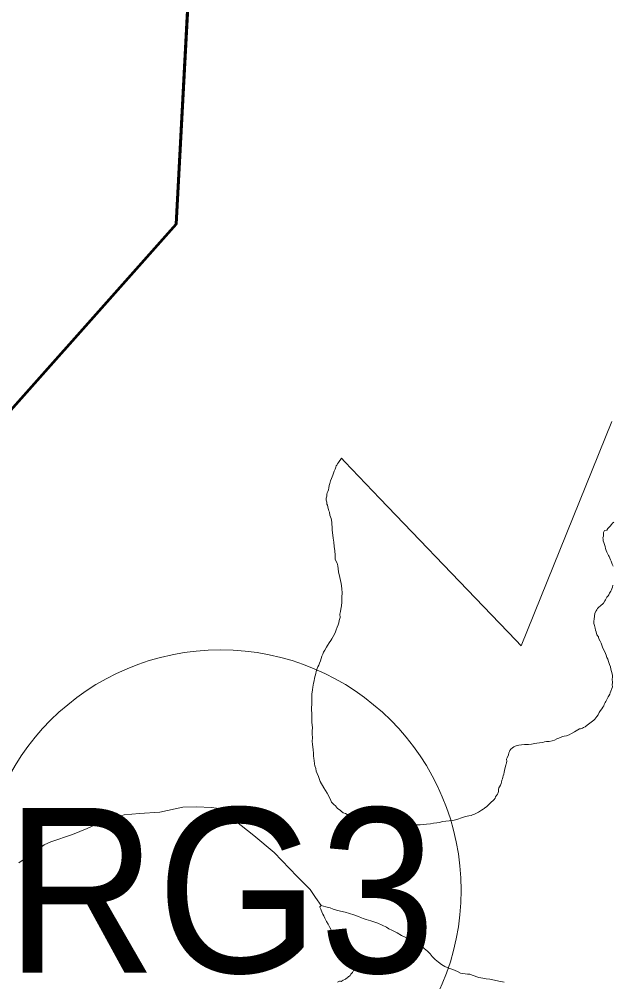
# Model space of a CAD drawing. Extents: x -1643653 to 4543381, y 1624270 to 13878484.
# Drawn here: x 688108 to 689910, y 8952293 to 8955215 of the extents above; entities that cross this region are included whole.
import ezdxf
from ezdxf.enums import TextEntityAlignment as Align

# ---------------------------------------------------------------- set-up
doc = ezdxf.new("R2010")
doc.units = 0
doc.header["$LTSCALE"] = 200
for name, color, linetype, lineweight in [('1', 7, 'Continuous', 13), ('27', 7, 'Continuous', 53), ('29', 7, 'Continuous', 13), ('45', 7, 'Continuous', 13)]:
    doc.layers.add(name, color=color, linetype=linetype, lineweight=lineweight)

msp = doc.modelspace()

# ---------------------------------------------------------------- linework, layer by layer
at = {"layer": '1', "lineweight": 25}
msp.add_spline([(814781, 9009175.5), (814787.2, 9009173.4), (814796.9, 9009173.4), (814799.4, 9009172.4), (814805.1, 9009174.5), (814805.6, 9009176.5), (814811.7, 9009179.5), (814811.7, 9009179.5), (814801.5, 9009181), (814790.7, 9009181.5), (814784.1, 9009183.1), (814777.4, 9009185.1), (814778.4, 9009175.5)], degree=3, dxfattribs=at)
at = {"layer": '27'}
for p, q in [((688585, 8954592.4), (688742.9, 8957587)), ((688742.9, 8957587), (688585, 8954592.4))]:
    msp.add_line(p, q, dxfattribs=at)
msp.add_lwpolyline([(681067, 8945109.2), (680369.3, 8945354.3), (688585, 8954592.4), (680369.3, 8945354.3)], dxfattribs=at)
at = {"layer": '29'}
for p, q in [((688645.9, 8952824.2), (688691.8, 8952821.5)), ((688691.8, 8952821.5), (688645.9, 8952824.2))]:
    msp.add_line(p, q, dxfattribs=at)
at = {"layer": '29', "lineweight": 53}
msp.add_lwpolyline([(680324.2, 8945303.6), (688585, 8954592.4), (688741.1, 8957552.5)], dxfattribs=at)
msp.add_lwpolyline([(680324.2, 8945303.6), (688585, 8954592.4), (688741.1, 8957552.5)], dxfattribs=at)
at = {"layer": '29'}
for points in [[(689616.3, 8953329.7), (689632.4, 8953312.8), (689907.6, 8953993.4)], [(689086.3, 8953882), (689077.2, 8953869.2), (689074.5, 8953865.5), (689072.6, 8953861.4), (689070.8, 8953858.7), (689069.5, 8953855.3), (689067.5, 8953848.9), (689064.6, 8953843.1), (689062.2, 8953837), (689060.2, 8953830.6), (689058.2, 8953826.3), (689055.9, 8953820.5), (689053.7, 8953813.8), (689051.2, 8953805.3), (689049, 8953799.7), (689047.8, 8953792.4), (689047, 8953786.5), (689044.9, 8953781.3), (689042.7, 8953777.7), (689042.3, 8953773.4), (689041.6, 8953767.4), (689040.4, 8953761.1), (689039.9, 8953755.1), (689041.8, 8953748.7), (689042.4, 8953743.2), (689043.7, 8953739.8), (689045.1, 8953734.4), (689046.3, 8953729.4), (689047, 8953727), (689047.9, 8953722.7), (689049.9, 8953718.6), (689051.6, 8953709.5), (689055, 8953699.5), (689056.8, 8953688.5), (689057.3, 8953681.9), (689058.2, 8953673.2), (689058, 8953665.2), (689061.8, 8953640), (689063.1, 8953627.9), (689063.9, 8953614.8), (689066.3, 8953601.3), (689067.8, 8953587.7), (689067.8, 8953575.2), (689073.8, 8953563.7), (689075.8, 8953555.6), (689076.3, 8953546.4), (689077.3, 8953537.4), (689081.9, 8953520.1), (689085.5, 8953501.9), (689087.2, 8953487.3), (689088.5, 8953472.7), (689088, 8953462), (689087.7, 8953454.4), (689087.2, 8953445.5), (689086.2, 8953434.3), (689085.1, 8953424.2), (689083.1, 8953417), (689081.7, 8953408.9), (689082.2, 8953398.3), (689079.9, 8953389.3), (689078.4, 8953382.3), (689076.1, 8953376.6), (689073.6, 8953369.8), (689070.8, 8953361.5), (689067.9, 8953354.8), (689065.1, 8953348.6), (689061.2, 8953341.5), (689057.2, 8953334), (689054.1, 8953328.9), (689048.9, 8953322), (689044.3, 8953313.5), (689041.4, 8953308.2), (689036.1, 8953299.3), (689032.2, 8953293.1), (689029.7, 8953287.7), (689026.9, 8953280.9), (689024.7, 8953274.7), (689022.4, 8953267.5), (689019.9, 8953259.7), (689017.9, 8953254.4), (689014.6, 8953248.6), (689012.4, 8953243.6), (689010, 8953235.2), (689008.5, 8953228.8), (689006.5, 8953221.8), (689005, 8953214.5), (689003.3, 8953206.5), (689001.5, 8953199.8), (689000.5, 8953193.4), (688999.6, 8953186.8), (688998.8, 8953179.3), (688996.7, 8953166.2), (688996.1, 8953138), (688995.4, 8953122.9), (688996.2, 8953102.8), (688996.7, 8953081.3), (688998.7, 8953063.7), (688997.5, 8953054.8), (688997.3, 8953045.1), (688998.2, 8953033.2), (688997.8, 8953023.4)], [(688997.8, 8953023.4), (688998.2, 8953033.2), (688997.3, 8953045.1), (688997.5, 8953054.8), (688998.7, 8953063.7), (688996.7, 8953081.3), (688996.2, 8953102.8), (688995.4, 8953122.9), (688996.1, 8953138), (688996.7, 8953166.2), (688998.8, 8953179.3), (688999.6, 8953186.8), (689000.5, 8953193.4), (689001.5, 8953199.8), (689003.3, 8953206.5), (689005, 8953214.5), (689006.5, 8953221.8), (689008.5, 8953228.8), (689010, 8953235.2), (689012.4, 8953243.6), (689014.6, 8953248.6), (689017.9, 8953254.4), (689019.9, 8953259.7), (689022.4, 8953267.5), (689024.7, 8953274.7), (689026.9, 8953280.9), (689029.7, 8953287.7), (689032.2, 8953293.1), (689036.1, 8953299.3), (689041.4, 8953308.2), (689044.3, 8953313.5), (689048.9, 8953322), (689054.1, 8953328.9), (689057.2, 8953334), (689061.2, 8953341.5), (689065.1, 8953348.6), (689067.9, 8953354.8), (689070.8, 8953361.5), (689073.6, 8953369.8), (689076.1, 8953376.6), (689078.4, 8953382.3), (689079.9, 8953389.3), (689082.2, 8953398.3), (689081.7, 8953408.9), (689083.1, 8953417), (689085.1, 8953424.2), (689086.2, 8953434.3), (689087.2, 8953445.5), (689087.7, 8953454.4), (689088, 8953462), (689088.5, 8953472.7), (689087.2, 8953487.3), (689085.5, 8953501.9), (689081.9, 8953520.1), (689077.3, 8953537.4), (689076.3, 8953546.4), (689075.8, 8953555.6), (689073.8, 8953563.7), (689067.8, 8953575.2), (689067.8, 8953587.7), (689066.3, 8953601.3), (689063.9, 8953614.8), (689063.1, 8953627.9), (689061.8, 8953640), (689058, 8953665.2), (689058.2, 8953673.2), (689057.3, 8953681.9), (689056.8, 8953688.5), (689055, 8953699.5), (689051.6, 8953709.5), (689049.9, 8953718.6), (689047.9, 8953722.7), (689047, 8953727), (689046.3, 8953729.4), (689045.1, 8953734.4), (689043.7, 8953739.8), (689042.4, 8953743.2), (689041.8, 8953748.7), (689039.9, 8953755.1), (689040.4, 8953761.1), (689041.6, 8953767.4), (689042.3, 8953773.4), (689042.7, 8953777.7), (689044.9, 8953781.3), (689047, 8953786.5), (689047.8, 8953792.4), (689049, 8953799.7), (689051.2, 8953805.3), (689053.7, 8953813.8), (689055.9, 8953820.5), (689058.2, 8953826.3), (689060.2, 8953830.6), (689062.2, 8953837), (689064.6, 8953843.1), (689067.5, 8953848.9), (689069.5, 8953855.3), (689070.8, 8953858.7), (689072.6, 8953861.4), (689074.5, 8953865.5), (689077.2, 8953869.2), (689086.3, 8953882)], [(689086.4, 8953882), (689096.5, 8953871.3), (689203, 8953760.1), (689517.6, 8953432), (689616.3, 8953329.7)], [(689911.2, 8953554.8), (689908.4, 8953560.7), (689907.4, 8953564), (689905.4, 8953569.7), (689903.2, 8953574), (689901.6, 8953579.1), (689899.5, 8953583.9), (689897.7, 8953587.1), (689895, 8953591.5), (689892.5, 8953596.9), (689890.4, 8953602), (689888.2, 8953608), (689886.7, 8953614.5), (689885.1, 8953620.1), (689883.1, 8953626.6), (689881.1, 8953631.3), (689881, 8953636.7), (689879.9, 8953640.8), (689881.7, 8953645.8), (689882.1, 8953649.3), (689882.3, 8953656.6), (689884.7, 8953663.2), (689891.9, 8953663.8), (689895.1, 8953668.5), (689899.2, 8953673.1), (689902.2, 8953676.5), (689906.2, 8953681.1), (689909.1, 8953684.9), (689913.7, 8953688.6)], [(689913.7, 8953688.6), (689909.1, 8953684.9), (689906.2, 8953681.1), (689902.2, 8953676.5), (689899.2, 8953673.1), (689895.1, 8953668.5), (689891.9, 8953663.8), (689884.7, 8953663.2), (689882.3, 8953656.6), (689882.1, 8953649.3), (689881.7, 8953645.8), (689879.9, 8953640.8), (689881, 8953636.7), (689881.1, 8953631.3), (689883.1, 8953626.6), (689885.1, 8953620.1), (689886.7, 8953614.5), (689888.2, 8953608), (689890.4, 8953602), (689892.5, 8953596.9), (689895, 8953591.5), (689897.7, 8953587.1), (689899.5, 8953583.9), (689901.6, 8953579.1), (689903.2, 8953574), (689905.4, 8953569.7), (689907.4, 8953564), (689908.4, 8953560.7), (689911.2, 8953554.8)], [(689855.9, 8953411.5), (689860, 8953418.8), (689861.5, 8953421.6), (689864.3, 8953426.2), (689867.7, 8953430), (689873, 8953434), (689875.5, 8953436.2), (689878.8, 8953439.1), (689882.1, 8953442.5), (689886.6, 8953449.5), (689888.4, 8953452.6), (689890.2, 8953456.6), (689892.2, 8953460), (689896.4, 8953464.3), (689898.1, 8953467.7), (689899.9, 8953472.3), (689902.1, 8953475.5), (689904.2, 8953478.8), (689906.8, 8953482.6), (689907.9, 8953485.9), (689909.1, 8953490.4), (689910.4, 8953496.6)], [(689910.4, 8953496.6), (689909.1, 8953490.4), (689907.9, 8953485.9), (689906.8, 8953482.6), (689904.2, 8953478.8), (689902.1, 8953475.5), (689899.9, 8953472.3), (689898.1, 8953467.7), (689896.4, 8953464.3), (689892.2, 8953460), (689890.2, 8953456.6), (689888.4, 8953452.6), (689886.6, 8953449.5), (689882.1, 8953442.5), (689878.8, 8953439.1), (689875.5, 8953436.2), (689873, 8953434), (689867.7, 8953430), (689864.3, 8953426.2), (689861.5, 8953421.6), (689860, 8953418.8), (689855.9, 8953411.5)], [(689586.7, 8952953.8), (689587.7, 8952957.9), (689588.3, 8952962.5), (689587.7, 8952968.7), (689589.3, 8952972.3), (689593.7, 8952982.1), (689594.8, 8952988), (689596.7, 8952992.2), (689598.1, 8952994.6), (689601, 8952998.6), (689605.8, 8953003.4), (689609.6, 8953006.3), (689613.9, 8953008), (689620, 8953010.6), (689624.8, 8953011.2), (689632.8, 8953012.1), (689642.1, 8953012.9), (689648.2, 8953013), (689654.3, 8953013.6), (689663.9, 8953014.6), (689673.8, 8953016.5), (689679.4, 8953017.2), (689687.7, 8953018.4), (689698, 8953019.5), (689703, 8953021), (689709, 8953022), (689716.9, 8953022.8), (689726.3, 8953024.1), (689733.6, 8953026.7), (689740.8, 8953030.2), (689746.7, 8953032.9), (689757.5, 8953037.3), (689763, 8953038), (689770.2, 8953040), (689777.6, 8953042.6), (689785, 8953046.4), (689794.3, 8953051.3), (689808.9, 8953060.7), (689812.3, 8953060.9), (689818.1, 8953062.5), (689821.8, 8953064.5), (689826.6, 8953067), (689832.7, 8953071.4), (689836.7, 8953075), (689840.2, 8953077.6), (689844.7, 8953081.4), (689848.5, 8953083.7), (689852.5, 8953086.9), (689855.8, 8953090), (689858.7, 8953093.8), (689862.3, 8953098.3), (689866, 8953103.2), (689869.4, 8953110.5), (689873.5, 8953116), (689877, 8953121.5), (689880.3, 8953126.1), (689883.5, 8953130.2), (689884.6, 8953134.8), (689886.9, 8953140.4), (689888.8, 8953144.2), (689891.4, 8953148.3), (689893.2, 8953151.8), (689896.6, 8953157.7), (689898.2, 8953160.6), (689901.2, 8953166.5), (689902.7, 8953170.3), (689909.1, 8953188.4), (689908.6, 8953194.4), (689909.2, 8953201.2), (689908.9, 8953211.6), (689909.2, 8953217.5), (689909.4, 8953222.4), (689908.9, 8953227.3), (689906.8, 8953234.4), (689904.4, 8953241.4), (689902.9, 8953249), (689900.2, 8953256.4), (689897, 8953265.2), (689895.2, 8953272.2), (689892.7, 8953277.4), (689890.6, 8953284.3), (689888.3, 8953289.4), (689885.9, 8953294.1), (689882.3, 8953301.2), (689878.7, 8953308.2), (689875.9, 8953317.6), (689875, 8953321.3), (689871.9, 8953326.9), (689868.1, 8953334.2), (689866.7, 8953339.1), (689866.6, 8953340.4), (689862.3, 8953346.2), (689860, 8953354.8), (689857.6, 8953360.5), (689857, 8953366.6), (689854.8, 8953374), (689852.5, 8953380.3), (689852.7, 8953388), (689853.5, 8953393.4), (689854.7, 8953403), (689855.9, 8953411.5)], [(689855.9, 8953411.5), (689854.7, 8953403), (689853.5, 8953393.4), (689852.7, 8953388), (689852.5, 8953380.3), (689854.8, 8953374), (689857, 8953366.6), (689857.6, 8953360.5), (689860, 8953354.8), (689862.3, 8953346.2), (689866.6, 8953340.4), (689866.7, 8953339.1), (689868.1, 8953334.2), (689871.9, 8953326.9), (689875, 8953321.3), (689875.9, 8953317.6), (689878.7, 8953308.2), (689882.3, 8953301.2), (689885.9, 8953294.1), (689888.3, 8953289.4), (689890.6, 8953284.3), (689892.7, 8953277.4), (689895.2, 8953272.2), (689897, 8953265.2), (689900.2, 8953256.4), (689902.9, 8953249), (689904.4, 8953241.4), (689906.8, 8953234.4), (689908.9, 8953227.3), (689909.4, 8953222.4), (689909.2, 8953217.5), (689908.9, 8953211.6), (689909.2, 8953201.2), (689908.6, 8953194.4), (689909.1, 8953188.4), (689902.7, 8953170.3), (689901.2, 8953166.5), (689898.2, 8953160.6), (689896.6, 8953157.7), (689893.2, 8953151.8), (689891.4, 8953148.3), (689888.8, 8953144.2), (689886.9, 8953140.4), (689884.6, 8953134.8), (689883.5, 8953130.2), (689880.3, 8953126.1), (689877, 8953121.5), (689873.5, 8953116), (689869.4, 8953110.5), (689866, 8953103.2), (689862.3, 8953098.3), (689858.7, 8953093.8), (689855.8, 8953090), (689852.5, 8953086.9), (689848.5, 8953083.7), (689844.7, 8953081.4), (689840.2, 8953077.6), (689836.7, 8953075), (689832.7, 8953071.4), (689826.6, 8953067), (689821.8, 8953064.5), (689818.1, 8953062.5), (689812.3, 8953060.9), (689808.9, 8953060.7), (689794.3, 8953051.3), (689785, 8953046.4), (689777.6, 8953042.6), (689770.2, 8953040), (689763, 8953038), (689757.5, 8953037.3), (689746.7, 8953032.9), (689740.8, 8953030.2), (689733.6, 8953026.7), (689726.3, 8953024.1), (689716.9, 8953022.8), (689709, 8953022), (689703, 8953021), (689698, 8953019.5), (689687.7, 8953018.4), (689679.4, 8953017.2), (689673.8, 8953016.5), (689663.9, 8953014.6), (689654.3, 8953013.6), (689648.2, 8953013), (689642.1, 8953012.9), (689632.8, 8953012.1), (689624.8, 8953011.2), (689620, 8953010.6), (689613.9, 8953008), (689609.6, 8953006.3), (689605.8, 8953003.4), (689601, 8952998.6), (689598.1, 8952994.6), (689596.7, 8952992.2), (689594.8, 8952988), (689593.7, 8952982.1), (689589.3, 8952972.3), (689587.7, 8952968.7), (689588.3, 8952962.5), (689587.7, 8952957.9), (689586.7, 8952953.8)], [(688997.8, 8953023.4), (688998.6, 8953013), (688999.5, 8953005.8), (689000.4, 8952997.3), (689001.5, 8952987), (689002.1, 8952978.6), (689002.8, 8952970.4), (689004, 8952964.7), (689004.7, 8952954.7), (689005.3, 8952948.4), (689008.3, 8952939.9), (689010.2, 8952932.6), (689012.6, 8952924.8), (689016.4, 8952915.6), (689021.8, 8952901.2), (689032.6, 8952881.2), (689043.1, 8952865), (689052.2, 8952848.6), (689055.9, 8952838.3), (689063.7, 8952830.8), (689068.4, 8952826.8), (689074.8, 8952819.2), (689082.8, 8952813.8), (689085.6, 8952810.4), (689092.1, 8952806), (689099, 8952803.3), (689103.7, 8952801.2), (689106.3, 8952799.5), (689112.6, 8952797.6), (689121.4, 8952795.6), (689128.8, 8952793.2), (689136.2, 8952790.3), (689145, 8952787.4), (689152.8, 8952784.7), (689159.3, 8952782.6), (689163.7, 8952781), (689175.6, 8952778.2), (689185.9, 8952777.4), (689196.1, 8952776.8), (689213.7, 8952775.7), (689227.6, 8952773.8), (689241.7, 8952771.8), (689251.2, 8952771.7), (689260.4, 8952770.1), (689270.8, 8952769.6), (689288.8, 8952769.1), (689300.8, 8952768.4), (689308.5, 8952768.9), (689325.6, 8952769.6), (689336.2, 8952770), (689345, 8952771.3), (689357, 8952772.8), (689365.9, 8952774.3), (689376.5, 8952775.8), (689383, 8952776.5), (689394.5, 8952779.2), (689403.2, 8952780.5), (689413.5, 8952781.3), (689422.2, 8952782.5), (689428.2, 8952783.3), (689439.5, 8952786.7), (689450.6, 8952790.1), (689456.8, 8952792.1), (689463.4, 8952794.7), (689472.8, 8952796.2), (689479.9, 8952797.7), (689486.6, 8952800.2), (689490.9, 8952801.5), (689502.7, 8952808), (689511.6, 8952813.5), (689516.3, 8952816.6), (689519.8, 8952819.1), (689522.3, 8952821), (689526.5, 8952824.3), (689531.9, 8952828.6), (689535.3, 8952831.9), (689538.4, 8952835.2), (689542, 8952838.7), (689545.9, 8952842.6), (689549.7, 8952846.6), (689552.9, 8952850.2), (689554.6, 8952854.1), (689557.1, 8952858.6), (689560, 8952862.6), (689562.4, 8952866.9), (689563, 8952871.3), (689563.3, 8952876.1), (689564.8, 8952881.5), (689566.2, 8952884.8), (689569.7, 8952889.8), (689571.1, 8952894.7), (689572, 8952899), (689573.9, 8952905.1), (689575.6, 8952909.3), (689576.2, 8952914.1), (689577, 8952918.4), (689579.5, 8952923), (689580.5, 8952929.5), (689581.7, 8952934.7), (689585.1, 8952951.2), (689586.7, 8952953.8)], [(689586.7, 8952953.8), (689585.1, 8952951.2), (689581.7, 8952934.7), (689580.5, 8952929.5), (689579.5, 8952923), (689577, 8952918.4), (689576.2, 8952914.1), (689575.6, 8952909.3), (689573.9, 8952905.1), (689572, 8952899), (689571.1, 8952894.7), (689569.7, 8952889.8), (689566.2, 8952884.8), (689564.8, 8952881.5), (689563.3, 8952876.1), (689563, 8952871.3), (689562.4, 8952866.9), (689560, 8952862.6), (689557.1, 8952858.6), (689554.6, 8952854.1), (689552.9, 8952850.2), (689549.7, 8952846.6), (689545.9, 8952842.6), (689542, 8952838.7), (689538.4, 8952835.2), (689535.3, 8952831.9), (689531.9, 8952828.6), (689526.5, 8952824.3), (689522.3, 8952821), (689519.8, 8952819.1), (689516.3, 8952816.6), (689511.6, 8952813.5), (689502.7, 8952808), (689490.9, 8952801.5), (689486.6, 8952800.2), (689479.9, 8952797.7), (689472.8, 8952796.2), (689463.4, 8952794.7), (689456.8, 8952792.1), (689450.6, 8952790.1), (689439.5, 8952786.7), (689428.2, 8952783.3), (689422.2, 8952782.5), (689413.5, 8952781.3), (689403.2, 8952780.5), (689394.5, 8952779.2), (689383, 8952776.5), (689376.5, 8952775.8), (689365.9, 8952774.3), (689357, 8952772.8), (689345, 8952771.3), (689336.2, 8952770), (689325.6, 8952769.6), (689308.5, 8952768.9), (689300.8, 8952768.4), (689288.8, 8952769.1), (689270.8, 8952769.6), (689260.4, 8952770.1), (689251.2, 8952771.7), (689241.7, 8952771.8), (689227.6, 8952773.8), (689213.7, 8952775.7), (689196.1, 8952776.8), (689185.9, 8952777.4), (689175.6, 8952778.2), (689163.7, 8952781), (689159.3, 8952782.6), (689152.8, 8952784.7), (689145, 8952787.4), (689136.2, 8952790.3), (689128.8, 8952793.2), (689121.4, 8952795.6), (689112.6, 8952797.6), (689106.3, 8952799.5), (689103.7, 8952801.2), (689099, 8952803.3), (689092.1, 8952806), (689085.6, 8952810.4), (689082.8, 8952813.8), (689074.8, 8952819.2), (689068.4, 8952826.8), (689063.7, 8952830.8), (689055.9, 8952838.3), (689052.2, 8952848.6), (689043.1, 8952865), (689032.6, 8952881.2), (689021.8, 8952901.2), (689016.4, 8952915.6), (689012.6, 8952924.8), (689010.2, 8952932.6), (689008.3, 8952939.9), (689005.3, 8952948.4), (689004.7, 8952954.7), (689004, 8952964.7), (689002.8, 8952970.4), (689002.1, 8952978.6), (689001.5, 8952987), (689000.4, 8952997.3), (688999.5, 8953005.8), (688998.6, 8953013), (688997.8, 8953023.4)], [(688107.2, 8952654.4), (688148.8, 8952682.7), (688184.2, 8952708.9), (688204.5, 8952717.7), (688269.8, 8952739.6), (688314.1, 8952758.7), (688369.8, 8952783.8), (688426.6, 8952799.7), (688473, 8952804), (688535.3, 8952807.8), (688604.4, 8952822.6), (688645.9, 8952824.2)], [(688645.9, 8952824.2), (688604.4, 8952822.6), (688535.3, 8952807.8), (688473, 8952804), (688426.6, 8952799.7), (688369.8, 8952783.8), (688314.1, 8952758.7), (688269.8, 8952739.6), (688204.5, 8952717.7), (688184.2, 8952708.9), (688148.8, 8952682.7), (688107.2, 8952654.4)], [(689025, 8952524.2), (689008, 8952548.8), (688991.1, 8952573.5), (688952.1, 8952612.4), (688882, 8952685), (688820.9, 8952737), (688762.5, 8952782.4), (688736.5, 8952808.3), (688722.2, 8952817.4), (688691.9, 8952821.5)], [(689025, 8952524.2), (689008, 8952548.8), (688991.1, 8952573.5), (688952.1, 8952612.4), (688882, 8952685), (688820.9, 8952737), (688762.5, 8952782.4), (688736.5, 8952808.3), (688722.2, 8952817.4), (688691.9, 8952821.5)], [(689025, 8952524.2), (689021.2, 8952520.3), (689021.2, 8952519.5), (689021.9, 8952517.2), (689023.4, 8952513.7), (689025.2, 8952510.1), (689027, 8952505.3), (689029.9, 8952498.6), (689033, 8952492.9), (689035.7, 8952486.3), (689038.8, 8952479.8), (689040.8, 8952475.7), (689045.8, 8952467.8), (689049.2, 8952461.7), (689051.3, 8952457.4), (689055, 8952450.4), (689058.4, 8952444.3), (689063.7, 8952436.1), (689066, 8952433.7), (689069.8, 8952429.1), (689073.9, 8952423.9), (689076.3, 8952419.7), (689081.3, 8952414), (689085.4, 8952409.5), (689091.1, 8952402.8), (689096.3, 8952396.4), (689100.5, 8952392.3), (689104.9, 8952389.1), (689108.1, 8952385.7), (689114.2, 8952379.8), (689117.1, 8952376.2), (689121.1, 8952369), (689122.2, 8952364.3), (689123.1, 8952360.1), (689125.1, 8952353.3), (689126.4, 8952346.2), (689126.1, 8952342.5), (689125.3, 8952338.8), (689125.1, 8952334.3), (689123.8, 8952330.3), (689123, 8952326.8), (689119.7, 8952321.2), (689116.9, 8952318.4), (689114.7, 8952316), (689112.5, 8952312.3), (689110.6, 8952310.4), (689108.1, 8952308.6), (689104.4, 8952304.8), (689102.3, 8952303.6), (689098.5, 8952301.1), (689096.6, 8952300.2), (689091.9, 8952298.1), (689085.5, 8952294.1), (689083.3, 8952294.4), (689080.6, 8952294.5), (689074.9, 8952291.7)], [(689581, 8952292), (689564.7, 8952294.8), (689550.7, 8952298.1), (689537.4, 8952301.1), (689525.6, 8952302), (689515.8, 8952303.5), (689503.2, 8952306), (689483.3, 8952312.7), (689476.2, 8952315.8), (689469.4, 8952316.2), (689447.6, 8952318.9), (689438.8, 8952323.8), (689424.8, 8952330.3), (689412.7, 8952333.9), (689400.1, 8952339), (689390.7, 8952345.8), (689381, 8952352.6), (689371.2, 8952360.5), (689362.3, 8952369.6), (689356.3, 8952377.3), (689348, 8952385.4), (689337.4, 8952394.2), (689329.3, 8952400.6), (689321.4, 8952405.9), (689315.1, 8952410.5), (689307.1, 8952415.6), (689296.7, 8952419.4), (689283.5, 8952426.7), (689268.7, 8952433.5), (689255.4, 8952441), (689239.9, 8952449.7), (689230.4, 8952453.8), (689223.3, 8952458.5), (689210.2, 8952464.5), (689196.8, 8952471.1), (689175.8, 8952477.5), (689162, 8952482), (689152.1, 8952485.2), (689147, 8952487.2), (689138.4, 8952490.9), (689124.2, 8952496.3), (689110.6, 8952499.8), (689097.4, 8952504.3), (689083.4, 8952507.2), (689071.8, 8952510), (689061.4, 8952513.5), (689052.7, 8952516.9), (689039.2, 8952520.3), (689025, 8952524.2)], [(689581, 8952292), (689564.7, 8952294.8), (689550.7, 8952298.1), (689537.4, 8952301.1), (689525.6, 8952302), (689515.8, 8952303.5), (689503.2, 8952306), (689483.3, 8952312.7), (689476.2, 8952315.8), (689469.4, 8952316.2), (689447.6, 8952318.9), (689438.8, 8952323.8), (689424.8, 8952330.3), (689412.7, 8952333.9), (689400.1, 8952339), (689390.7, 8952345.8), (689381, 8952352.6), (689371.2, 8952360.5), (689362.3, 8952369.6), (689356.3, 8952377.3), (689348, 8952385.4), (689337.4, 8952394.2), (689329.3, 8952400.6), (689321.4, 8952405.9), (689315.1, 8952410.5), (689307.1, 8952415.6), (689296.7, 8952419.4), (689283.5, 8952426.7), (689268.7, 8952433.5), (689255.4, 8952441), (689239.9, 8952449.7), (689230.4, 8952453.8), (689223.3, 8952458.5), (689210.2, 8952464.5), (689196.8, 8952471.1), (689175.8, 8952477.5), (689162, 8952482), (689152.1, 8952485.2), (689147, 8952487.2), (689138.4, 8952490.9), (689124.2, 8952496.3), (689110.6, 8952499.8), (689097.4, 8952504.3), (689083.4, 8952507.2), (689071.8, 8952510), (689061.4, 8952513.5), (689052.7, 8952516.9), (689039.2, 8952520.3), (689025, 8952524.2)]]:
    msp.add_lwpolyline(points, dxfattribs=at)
at = {"layer": '45'}
msp.add_circle((688719.8, 8952570.5), 730.2, dxfattribs=at)

# ---------------------------------------------------------------- texts
at = {"layer": '45', "width": 0.95}
msp.add_text('RG3', height=500, dxfattribs=at).set_placement((688719.8, 8952320.5), align=Align.CENTER)

doc.saveas('drawing.dxf')
